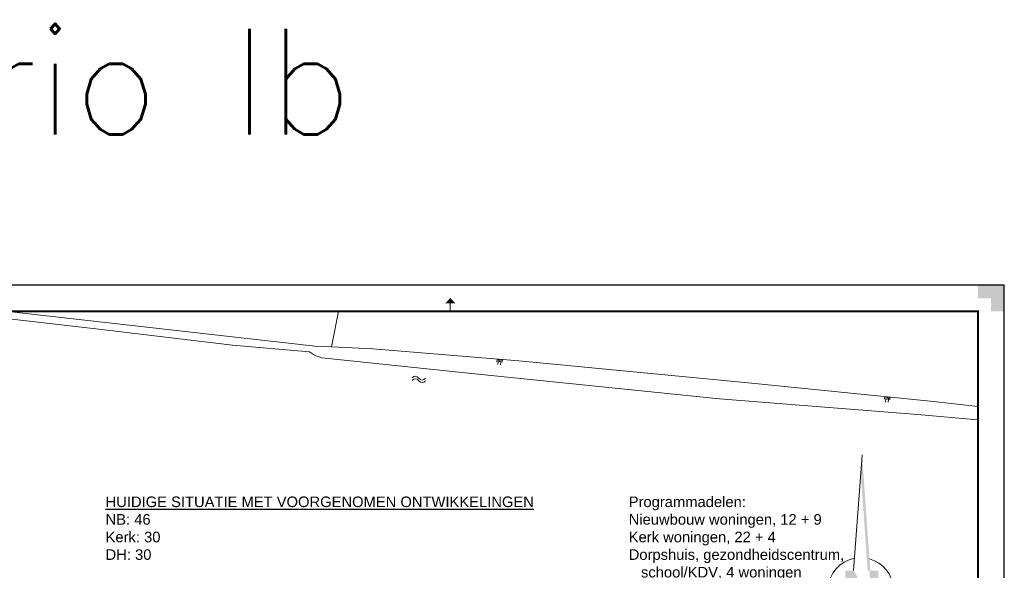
# Model space of a CAD drawing. Extents: x -1000932 to 2054797, y 285738 to 764020.
# Tile 789 of 1056: x 811574 to 998173, y 652187 to 756503. Entities that reach past the tile are written whole.
import ezdxf

# ---------------------------------------------------------------- set-up
doc = ezdxf.new("R2010")
doc.units = 0
doc.header["$MEASUREMENT"] = 0
doc.header["$PDMODE"] = 33
doc.header["$PDSIZE"] = 1
doc.layers.get('0').update_dxf_attribs({"color": 1, "linetype": 'CONTINUOUS'})
doc.layers.add('04H', color=6, linetype='CONTINUOUS', plot=False)
for name, color, linetype, lineweight in [('Q07', 7, 'CONTINUOUS', 0), ('S04', 7, 'CONTINUOUS', 0), ('S05', 7, 'CONTINUOUS', 0), ('T09', 7, 'CONTINUOUS', 0), ('T22', 7, 'CONTINUOUS', 0), ('W05', 5, 'CONTINUOUS', 0), ('X-XX-AL-TEKENBLAD-KADER-AFSNIJMARKERING-G', 7, 'CONTINUOUS', 30), ('X-XX-AL-TEKENBLAD-KADER-G', 7, 'CONTINUOUS', 30), ('X-XX-AL-TEKENBLAD-KADER-VOUWMARKERING-G', 7, 'CONTINUOUS', 13), ('X-XX-AL-TEKENBLAD_NOORDPIJL-G', 7, 'CONTINUOUS', 13)]:
    doc.layers.add(name, color=color, linetype=linetype, lineweight=lineweight)
doc.styles.get("Standard").update_dxf_attribs({"font": 'romans.shx'})

# ---------------------------------------------------------------- blocks, each defined once
blk = doc.blocks.new('SAL-TEKENBLAD-A0-841×841-SO')
at = {"layer": 'X-XX-AL-TEKENBLAD-KADER-AFSNIJMARKERING-G', "ltscale": 0.5}
blk.add_hatch(color=256, dxfattribs=at).paths.add_polyline_path([(-5, 831), (-5, 836), (-10, 836), (-10, 841), (0, 841), (0, 831)])
at = {"layer": 'X-XX-AL-TEKENBLAD-KADER-VOUWMARKERING-G', "ltscale": 0.5}
h = blk.add_hatch(color=256, dxfattribs=at)
h.paths.add_polyline_path([(-212, 834), (-210, 836), (-210, 834)], flags=16)
h.paths.add_polyline_path([(-210, 834), (-210, 836), (-208, 834)], flags=16)
at = {"layer": 'X-XX-AL-TEKENBLAD-KADER-G', "ltscale": 0.5}
for p, q in [((0, 841), (-841, 841)), ((0, 0), (0, 841))]:
    blk.add_line(p, q, dxfattribs=at)
at = {"layer": 'X-XX-AL-TEKENBLAD-KADER-G', "ltscale": 0.5, "const_width": 0.7, "flags": 128}
blk.add_lwpolyline([(-821, 10), (-10, 10), (-10, 831), (-821, 831), (-821, 10)], close=True, dxfattribs=at)
at = {"layer": 'X-XX-AL-TEKENBLAD-KADER-VOUWMARKERING-G', "ltscale": 0.5}
blk.add_line((-210, 831), (-210, 836), dxfattribs=at)
blk = doc.blocks.new('SAL-TEKENBLAD_NOORDPIJL-SO')
at = {"layer": 'X-XX-AL-TEKENBLAD_NOORDPIJL-G'}
for points in [[(-5.76, -7.58), (-5.76, 7.62), (-2.66, 7.62), (3.44, -2.58), (3.44, 7.62), (6.64, 7.62), (6.64, -7.58), (3.44, -7.58), (-2.66, 2.62), (-2.66, -7.58)], [(-3.46, -18.48), (-4.46, -17.48), (4.54, -17.48), (3.74, -7.58), (4.74, -7.58), (5.54, -18.48)]]:
    blk.add_hatch(color=256, dxfattribs=at).paths.add_polyline_path(points)
for p, q in [((-2.66, 7.62), (0.54, 51.42)), ((-13.96, 0.02), (-10.96, 0.02)), ((11.04, 0.02), (14.04, 0.02)), ((-4.46, -17.48), (-3.76, -7.58))]:
    blk.add_line(p, q, dxfattribs=at)
for start, end in [(100.7829, 250.9142), (293.8884, 74.4136)]:
    blk.add_arc((0, 0), 12.5, start, end, dxfattribs=at)
for p in [(0.54, 51.42), (-5.76, -7.58), (-3.46, -18.48)]:
    blk.add_point(p, dxfattribs=at)
at = {"layer": 'X-XX-AL-TEKENBLAD_NOORDPIJL-G', "extrusion": (0, 0, -1)}
blk.add_solid([(-0.54, 51.42), (-0.04, 44.52), (-3.64, 7.62), (-2.64, 7.62)], dxfattribs=at)
blk = doc.blocks.new('S04')
at = {"layer": 'S04', "color": 7, "linetype": 'Continuous', "lineweight": 0}
for p, q in [((0, 0.0502), (0.0502, 0.0502)), ((0, 0.0251), (0.1004, 0.0251)), ((0, 0), (0.0502, 0)), ((0, -0.0251), (0.1004, -0.0251)), ((0, -0.0502), (0.0502, -0.0502))]:
    blk.add_line(p, q, dxfattribs=at)
blk = doc.blocks.new('S05')
at = {"layer": 'S05', "color": 7, "linetype": 'Continuous', "lineweight": 0}
for p, q in [((0.0084, 0.0305), (0.0378, 0.0587)), ((0.011, -0.0191), (0.0406, 0.0089)), ((0.0378, 0.0587), (0.068, 0.0713)), ((0.0406, 0.0089), (0.071, 0.0213)), ((0.068, 0.0713), (0.1006, 0.0621)), ((0.071, 0.0213), (0.1024, 0.0125)), ((0.1006, 0.0621), (0.133, 0.0375)), ((0.1024, 0.0125), (0.1358, -0.0121)), ((0.133, 0.0375), (0.1656, 0.0129)), ((0.1656, 0.0129), (0.1972, 0.0037)), ((0.1972, 0.0037), (0.2284, 0.0163)), ((0.2284, 0.0163), (0.258, 0.0445)), ((0.1358, -0.0121), (0.1682, -0.0369)), ((0.1682, -0.0369), (0.1998, -0.0461)), ((0.1998, -0.0461), (0.231, -0.0333)), ((0.231, -0.0333), (0.2606, -0.0051))]:
    blk.add_line(p, q, dxfattribs=at)

msp = doc.modelspace()

# ---------------------------------------------------------------- linework, layer by layer
at = {"layer": 'Q07', "flags": 128}
msp.add_lwpolyline([(809420.399, 701238.49), (866971.221, 694736.921)], dxfattribs=at)
at = {"layer": 'T09', "flags": 128}
for points in [[(866971.221, 694736.921), (867512.221, 694675.921), (870684.221, 694527.921)], [(870684.221, 694527.921), (878477.221, 694163.921), (906154.221, 691860.921), (949656.221, 687685.921), (984190.221, 684213.921), (993172.649, 683220.172)]]:
    msp.add_lwpolyline(points, dxfattribs=at)
at = {"layer": 'T22', "flags": 128}
msp.add_lwpolyline([(871964.808, 701238.49), (870684.221, 694527.921)], dxfattribs=at)
at = {"layer": 'W05', "flags": 128}
msp.add_lwpolyline([(798539.221, 701103.921), (826597.221, 697849.921), (851877.221, 694871.921), (866528.221, 693565.921), (867252.221, 693097.921), (867767.221, 692839.921), (868829.221, 692419.921), (896022.221, 689600.921), (944209.221, 684695.921), (981707.221, 681703.921), (993172.649, 680693.021)], dxfattribs=at)

# ---------------------------------------------------------------- block references
at = {"layer": 'S04'}
for p, xscale, yscale, zscale, rotation in [((902556.221, 692159.921), 9999.99999999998, 9999.99999999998, 9999.99999999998, 265.0371356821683), ((976008.221, 685036.921), 10000.00000000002, 10000.00000000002, 10000.00000000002, 264.2593933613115)]:
    msp.add_blockref('S04', p, dxfattribs=dict(at, xscale=xscale, yscale=yscale, zscale=zscale, rotation=rotation))
at = {"layer": 'S05', "xscale": 10000, "yscale": 10000, "zscale": 10000, "rotation": 355.5837165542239}
msp.add_blockref('S05', (885875.221, 688329.921), dxfattribs=at)
at = {"layer": 'X-XX-AL-TEKENBLAD-KADER-G', "ltscale": 0.5, "xscale": 500, "yscale": 500, "zscale": 500}
msp.add_blockref('SAL-TEKENBLAD-A0-841×841-SO', (998172.649, 285738.49), dxfattribs=at)
at = {"layer": 'X-XX-AL-TEKENBLAD_NOORDPIJL-G', "xscale": 500, "yscale": 500, "zscale": 500}
msp.add_blockref('SAL-TEKENBLAD_NOORDPIJL-SO', (970952.719, 648321.542), dxfattribs=at)

# ---------------------------------------------------------------- texts
at = {"linetype": 'Continuous', "insert": (583419.347, 754784.077), "char_height": 20000, "attachment_point": 1}
msp.add_mtext_dynamic_manual_height_columns('dorpshuis scenario Ib', width=400628.86782, gutter_width=25, heights=[0], dxfattribs=at)
at = {"layer": '04H', "linetype": 'Continuous', "char_height": 2000, "attachment_point": 1}
for s, insert in [('{\\fArial|b0|i0|c0|p34;\\LHUIDIGE SITUATIE MET VOORGENOMEN ONTWIKKELINGEN\\P\\lNB: 46\\PKerk: 30\\PDH: 30\\P\\P\\LTOTAAL: 106 pp\\PEXTRA 16 PP}', (827847.705, 666163.864)), ('{\\fArial|b0|i0|c0|p34;Programmadelen:\\PNieuwbouw woningen, 12 + 9\\PKerk woningen, 22 + 4\\PDorpshuis, gezondheidscentrum, \\P   school/KDV, 4 woningen \\P\\PBenodigd parkeren (geen gelijktijdigheid):\\PNB: 46 pp\\PKerk: 55 pp\\PDH: 67 pp\\P\\L\\PTOTAAL: 168 pp}', (926990.156, 666163.864))]:
    msp.add_mtext_dynamic_manual_height_columns(s, width=108559.75065, gutter_width=25, heights=[0], dxfattribs=dict(at, insert=insert))

doc.saveas('drawing.dxf')
